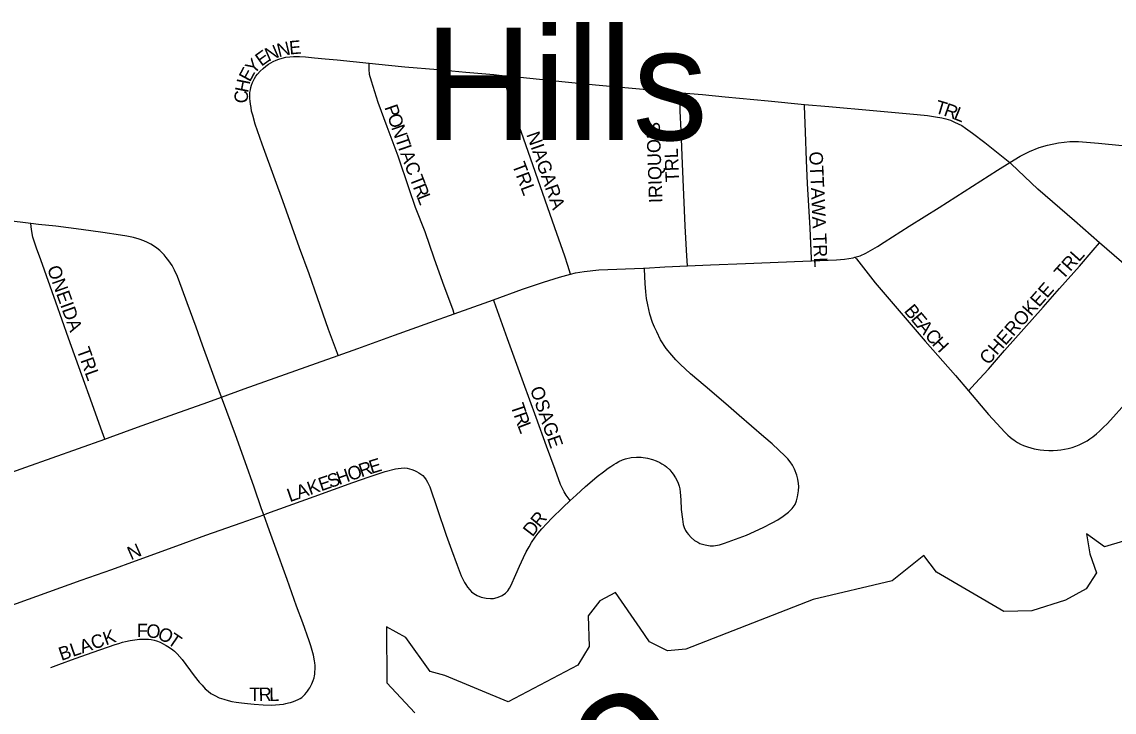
# Model space of a CAD drawing. Extents: x -49 to -8.2, y 9.4 to 23.5.
# Drawn here: x -13.86 to -13.4754, y 12.3552 to 12.5981 of the extents above; entities that cross this region are included whole.
import ezdxf

# ---------------------------------------------------------------- set-up
doc = ezdxf.new("R2010")
doc.units = 0
for name, color, linetype in [('GM_X_Major_Lake', 7, 'Continuous'), ('GM_X_Major_Lake_Text', 7, 'Continuous'), ('GM_X_Township_Road', 7, 'Continuous'), ('GM_X_Township_Subdivision', 7, 'Continuous'), ('GM_X_Township_Subdivision_Text', 7, 'Continuous'), ('GM_X_Unincorporated_Text', 7, 'Continuous')]:
    doc.layers.add(name, color=color, linetype=linetype)

msp = doc.modelspace()

# ---------------------------------------------------------------- linework, layer by layer
at = {"layer": 'GM_X_Major_Lake'}
msp.add_lwpolyline([(-13.47216, 12.41538), (-13.47884, 12.41344), (-13.48518, 12.41795), (-13.48401, 12.4109), (-13.4817, 12.40421), (-13.48523, 12.39859), (-13.49253, 12.39458), (-13.50436, 12.39086), (-13.51422, 12.39069), (-13.53799, 12.4045), (-13.54241, 12.41029), (-13.5536, 12.40143), (-13.58142, 12.39483), (-13.62617, 12.37741), (-13.63262, 12.37679), (-13.639, 12.37997), (-13.6423, 12.38478), (-13.65093, 12.39731), (-13.65649, 12.39439), (-13.66059, 12.38917), (-13.66026, 12.37835), (-13.6642, 12.37179), (-13.68875, 12.35886), (-13.7111, 12.36808), (-13.71619, 12.36952), (-13.72483, 12.38148), (-13.73157, 12.38523), (-13.73144, 12.36549), (-13.72163, 12.35503)], dxfattribs=at)
at = {"layer": 'GM_X_Township_Road'}
for points in [[(-13.51216, 12.54862), (-13.50856, 12.55085), (-13.50526, 12.55249), (-13.50185, 12.55388), (-13.49894, 12.55479), (-13.49503, 12.55554), (-13.49107, 12.556), (-13.48802, 12.55607), (-13.48094, 12.55549), (-13.47261, 12.55466), (-13.46116, 12.55356), (-13.45314, 12.55276), (-13.43742, 12.5512), (-13.42904, 12.55035)], [(-13.56666, 12.5153), (-13.56485, 12.51585), (-13.56282, 12.51674), (-13.55872, 12.51906), (-13.5564, 12.52062), (-13.54755, 12.52619), (-13.537, 12.53283), (-13.52534, 12.54026), (-13.51645, 12.54597), (-13.51216, 12.54862)], [(-13.62568, 12.51226), (-13.61754, 12.51265), (-13.60515, 12.51312), (-13.58499, 12.51387), (-13.58194, 12.514)], [(-13.58194, 12.514), (-13.57322, 12.5144), (-13.5704, 12.5146), (-13.56729, 12.51511), (-13.56666, 12.5153)], [(-13.69393, 12.50033), (-13.68365, 12.50406), (-13.67632, 12.50656), (-13.67071, 12.50832), (-13.66682, 12.50931)], [(-13.66682, 12.50931), (-13.66504, 12.50976), (-13.66201, 12.51031), (-13.6568, 12.51087), (-13.64107, 12.51149), (-13.64072, 12.51151)], [(-13.64072, 12.51151), (-13.63364, 12.51187), (-13.62568, 12.51226)], [(-13.70771, 12.4954), (-13.69561, 12.49972), (-13.69393, 12.50033)], [(-13.7486, 12.48075), (-13.74162, 12.48322), (-13.72881, 12.48787), (-13.71633, 12.49232), (-13.70771, 12.4954)], [(-13.78967, 12.46609), (-13.78165, 12.469), (-13.75624, 12.47805), (-13.7486, 12.48075)], [(-13.83077, 12.45133), (-13.82887, 12.45201), (-13.81929, 12.45546), (-13.80607, 12.46018), (-13.79449, 12.46434), (-13.78967, 12.46609)], [(-13.87178, 12.4367), (-13.85859, 12.4414), (-13.83077, 12.45133)]]:
    msp.add_lwpolyline(points, dxfattribs=at)
at = {"layer": 'GM_X_Township_Subdivision'}
for points in [[(-13.7486, 12.48075), (-13.74884, 12.48139), (-13.75063, 12.48616), (-13.75204, 12.48992), (-13.7559, 12.50106), (-13.75882, 12.50943), (-13.76225, 12.51861), (-13.76809, 12.53517), (-13.77079, 12.5425), (-13.77539, 12.55515), (-13.77776, 12.56216), (-13.77868, 12.56527), (-13.77905, 12.56675), (-13.77927, 12.56794), (-13.77948, 12.56915), (-13.77963, 12.57028), (-13.77967, 12.57116), (-13.77974, 12.57225), (-13.77965, 12.57327), (-13.7795, 12.57416), (-13.7793, 12.57508), (-13.77907, 12.57586), (-13.7787, 12.57682), (-13.77802, 12.5782), (-13.77756, 12.57897), (-13.77697, 12.57974), (-13.77601, 12.58082), (-13.77505, 12.58174), (-13.77407, 12.58258), (-13.77308, 12.58325), (-13.77235, 12.58372), (-13.77149, 12.58419), (-13.77047, 12.58464), (-13.76952, 12.58499), (-13.76834, 12.58534), (-13.76701, 12.58566), (-13.76559, 12.58584), (-13.76433, 12.58591), (-13.76343, 12.58594), (-13.76219, 12.58594), (-13.76004, 12.5858), (-13.75697, 12.58552), (-13.75318, 12.58515), (-13.74896, 12.58473), (-13.73774, 12.5836)], [(-13.73774, 12.5836), (-13.73088, 12.58291), (-13.72516, 12.58236), (-13.7135, 12.58134), (-13.7037, 12.58046), (-13.69382, 12.57958), (-13.68997, 12.57919)], [(-13.70771, 12.4954), (-13.70816, 12.49662), (-13.71178, 12.50645), (-13.71478, 12.51492), (-13.71797, 12.52429), (-13.72132, 12.53283), (-13.72357, 12.53941), (-13.7275, 12.55089), (-13.7313, 12.56115), (-13.73451, 12.56978), (-13.73689, 12.57723), (-13.73715, 12.57809), (-13.73736, 12.57884), (-13.73752, 12.57958), (-13.73762, 12.58024), (-13.7377, 12.5809), (-13.73772, 12.58187), (-13.73774, 12.5836)], [(-13.68997, 12.57919), (-13.68451, 12.57865), (-13.66869, 12.57707), (-13.65804, 12.57601), (-13.64516, 12.57479), (-13.63215, 12.57357), (-13.62777, 12.57318)], [(-13.66682, 12.50931), (-13.66779, 12.5124), (-13.66883, 12.51566), (-13.67229, 12.52566), (-13.67916, 12.54509), (-13.68336, 12.55717), (-13.68718, 12.56815), (-13.68871, 12.57282), (-13.68921, 12.5747), (-13.6897, 12.57671), (-13.68988, 12.57822), (-13.68997, 12.57919)], [(-13.62568, 12.51226), (-13.6259, 12.51583), (-13.62621, 12.52196), (-13.62642, 12.52637), (-13.62739, 12.54821), (-13.62791, 12.55991), (-13.62821, 12.56665), (-13.62816, 12.56916), (-13.62806, 12.57078), (-13.62793, 12.5722), (-13.62777, 12.57318)], [(-13.62777, 12.57318), (-13.62039, 12.57254), (-13.61237, 12.57171), (-13.59722, 12.5703), (-13.58445, 12.5691)], [(-13.58445, 12.5691), (-13.57588, 12.5683), (-13.5603, 12.56695), (-13.54473, 12.5655), (-13.54115, 12.56517), (-13.53831, 12.56477), (-13.53609, 12.56432), (-13.53465, 12.56399), (-13.53305, 12.56349), (-13.53161, 12.56288), (-13.53038, 12.56226), (-13.5291, 12.56161), (-13.52771, 12.56074), (-13.5253, 12.55893), (-13.52092, 12.55565), (-13.51216, 12.54862)], [(-13.58194, 12.514), (-13.58198, 12.51487), (-13.5824, 12.52559), (-13.58335, 12.54128), (-13.58376, 12.54934), (-13.58411, 12.55938), (-13.58444, 12.56851), (-13.58445, 12.5691)], [(-13.48057, 12.52042), (-13.48941, 12.52811), (-13.50234, 12.5393), (-13.51172, 12.54821), (-13.51216, 12.54862)], [(-13.85673, 12.52717), (-13.86539, 12.52818)], [(-13.78967, 12.46609), (-13.79131, 12.4705), (-13.79367, 12.47702), (-13.79631, 12.48431), (-13.79859, 12.49069), (-13.80171, 12.49929), (-13.80353, 12.5041), (-13.80521, 12.50848), (-13.8062, 12.5107), (-13.80706, 12.51238), (-13.80817, 12.51407), (-13.80912, 12.51525), (-13.80985, 12.51612), (-13.81055, 12.5169), (-13.81142, 12.51764), (-13.81243, 12.5185), (-13.81323, 12.51908), (-13.81451, 12.5199), (-13.81569, 12.52048), (-13.81702, 12.52111), (-13.81865, 12.52167), (-13.8207, 12.52221), (-13.82305, 12.5227), (-13.82522, 12.52311), (-13.83142, 12.52406), (-13.83908, 12.52508), (-13.84793, 12.52621), (-13.85414, 12.52687), (-13.85673, 12.52717)], [(-13.83077, 12.45133), (-13.83211, 12.45519), (-13.83522, 12.46374), (-13.83888, 12.47376), (-13.84349, 12.48681), (-13.84796, 12.49948), (-13.85332, 12.51439), (-13.85481, 12.51853), (-13.85608, 12.52238), (-13.85651, 12.5251), (-13.85673, 12.52717)], [(-13.52675, 12.46828), (-13.52435, 12.47088), (-13.51972, 12.47589), (-13.51399, 12.48243), (-13.50044, 12.49778), (-13.49467, 12.50428), (-13.48765, 12.51214), (-13.48282, 12.51779), (-13.48057, 12.52042)], [(-13.46433, 12.50628), (-13.48057, 12.52042)], [(-13.56666, 12.5153), (-13.56618, 12.51469), (-13.55957, 12.5063), (-13.54198, 12.48581), (-13.53132, 12.47366), (-13.52675, 12.46828)], [(-13.66693, 12.42966), (-13.66481, 12.43161), (-13.66158, 12.43463), (-13.65922, 12.43661), (-13.65746, 12.43809), (-13.65524, 12.43978), (-13.65352, 12.44108), (-13.65261, 12.44165), (-13.65155, 12.44231), (-13.65075, 12.44285), (-13.64982, 12.44338), (-13.64855, 12.444), (-13.6474, 12.44433), (-13.64542, 12.44478), (-13.64358, 12.44495), (-13.64197, 12.44495), (-13.63967, 12.44458), (-13.6379, 12.44413), (-13.63663, 12.44367), (-13.63541, 12.4431), (-13.63462, 12.44264), (-13.63364, 12.44205), (-13.63298, 12.44149), (-13.63189, 12.44048), (-13.63112, 12.4396), (-13.63063, 12.43895), (-13.6299, 12.43767), (-13.62905, 12.43611), (-13.62858, 12.43473), (-13.62833, 12.43377), (-13.62822, 12.43266), (-13.628, 12.4299), (-13.62781, 12.42655), (-13.62742, 12.42312), (-13.62713, 12.42131), (-13.6268, 12.42016), (-13.62635, 12.41917), (-13.62586, 12.41844), (-13.62529, 12.41774), (-13.6243, 12.41663), (-13.62311, 12.41568), (-13.62204, 12.41498), (-13.62134, 12.41461), (-13.6204, 12.41428), (-13.61941, 12.41404), (-13.61764, 12.41375), (-13.61645, 12.41379), (-13.61439, 12.41408), (-13.61258, 12.41465), (-13.60486, 12.41752), (-13.59902, 12.4202), (-13.5958, 12.42182), (-13.59384, 12.42287), (-13.59191, 12.42415), (-13.59006, 12.42555), (-13.58883, 12.4269), (-13.58776, 12.4283), (-13.58727, 12.42957), (-13.58686, 12.43101), (-13.58657, 12.43307), (-13.58649, 12.43459), (-13.58659, 12.43566), (-13.58684, 12.43721), (-13.58718, 12.43866), (-13.58796, 12.44071), (-13.58867, 12.44211), (-13.58949, 12.44334), (-13.59031, 12.44441), (-13.59127, 12.44532), (-13.59587, 12.44965), (-13.59877, 12.45214), (-13.6074, 12.45963), (-13.61216, 12.46368), (-13.6194, 12.46992), (-13.62462, 12.47431), (-13.62823, 12.47766), (-13.62973, 12.47921), (-13.63119, 12.48079), (-13.63308, 12.48317), (-13.6351, 12.48629), (-13.63644, 12.48901), (-13.63726, 12.49073), (-13.63791, 12.49238), (-13.63885, 12.49529), (-13.6396, 12.49856), (-13.64009, 12.50078), (-13.64029, 12.50309), (-13.64052, 12.50609), (-13.64071, 12.51108), (-13.64072, 12.51151)], [(-13.66693, 12.42966), (-13.66728, 12.43017), (-13.6683, 12.43162), (-13.66901, 12.43271), (-13.66967, 12.43397), (-13.67028, 12.43535), (-13.67223, 12.44056), (-13.67528, 12.44887), (-13.67895, 12.45886), (-13.68341, 12.47113), (-13.68901, 12.48661), (-13.69371, 12.49971), (-13.69393, 12.50033)], [(-13.52675, 12.46828), (-13.51965, 12.45994), (-13.51677, 12.45685), (-13.51391, 12.45371), (-13.51288, 12.4527), (-13.51206, 12.45197), (-13.51138, 12.45145), (-13.51078, 12.451), (-13.51018, 12.45059), (-13.50941, 12.4501), (-13.50838, 12.44956), (-13.50737, 12.4491), (-13.50589, 12.44853), (-13.50474, 12.44818), (-13.50363, 12.44792), (-13.50283, 12.44777), (-13.50148, 12.44758), (-13.50016, 12.44744), (-13.49843, 12.44733), (-13.49695, 12.44732), (-13.49538, 12.44739), (-13.4942, 12.44753), (-13.49295, 12.44771), (-13.49159, 12.448), (-13.49026, 12.44837), (-13.48896, 12.44882), (-13.48771, 12.44931), (-13.48657, 12.44983), (-13.48561, 12.45035), (-13.48495, 12.45072), (-13.48399, 12.45137), (-13.48294, 12.45208), (-13.48162, 12.45314), (-13.48057, 12.45406), (-13.47924, 12.45534), (-13.47772, 12.45683), (-13.46341, 12.47277)], [(-13.77479, 12.42471), (-13.77553, 12.42673), (-13.77821, 12.43439), (-13.78132, 12.44327), (-13.78479, 12.45283), (-13.7878, 12.46105), (-13.78967, 12.46609)], [(-13.77479, 12.42471), (-13.77372, 12.42509), (-13.75709, 12.43115), (-13.74347, 12.43608), (-13.73769, 12.438), (-13.73211, 12.43985), (-13.72847, 12.44082), (-13.7275, 12.441), (-13.72639, 12.44112), (-13.72541, 12.44121), (-13.72433, 12.44103), (-13.72347, 12.44088), (-13.72261, 12.44062), (-13.72175, 12.4403), (-13.72097, 12.43992), (-13.72023, 12.43948), (-13.71947, 12.43897), (-13.71883, 12.43849), (-13.71818, 12.43775), (-13.71764, 12.43697), (-13.71711, 12.43615), (-13.71633, 12.43447), (-13.71377, 12.42693), (-13.71055, 12.41747), (-13.70868, 12.41235), (-13.70667, 12.40689), (-13.70527, 12.40319), (-13.70469, 12.402), (-13.7041, 12.40089), (-13.70367, 12.4001), (-13.70305, 12.3992), (-13.70228, 12.39826), (-13.70161, 12.39752), (-13.70083, 12.39698), (-13.69971, 12.39631), (-13.69821, 12.39572), (-13.69649, 12.39529), (-13.69503, 12.39517), (-13.69388, 12.39525), (-13.69261, 12.39558), (-13.69174, 12.39589), (-13.69083, 12.3963), (-13.68972, 12.39706), (-13.68891, 12.39789), (-13.68829, 12.39883), (-13.68778, 12.39967), (-13.68603, 12.40368), (-13.68476, 12.40664), (-13.6834, 12.40962), (-13.68237, 12.41165), (-13.68137, 12.41342), (-13.68053, 12.4149), (-13.67921, 12.41678), (-13.67818, 12.41819), (-13.67694, 12.41967), (-13.67514, 12.42164), (-13.67337, 12.42347), (-13.66955, 12.42723), (-13.66693, 12.42966)], [(-13.9189, 12.37291), (-13.91554, 12.37421), (-13.89505, 12.38155), (-13.87751, 12.38785), (-13.8504, 12.39755), (-13.83911, 12.40161), (-13.82823, 12.40544), (-13.81989, 12.40841), (-13.80534, 12.4138), (-13.79519, 12.41748), (-13.78276, 12.42189), (-13.77479, 12.42471)], [(-13.84974, 12.37092), (-13.84692, 12.37198), (-13.84121, 12.37414), (-13.83489, 12.37633), (-13.82714, 12.37901), (-13.82582, 12.37942), (-13.82455, 12.37979), (-13.82344, 12.38004), (-13.82179, 12.38041), (-13.82023, 12.3807), (-13.81859, 12.38094), (-13.81723, 12.38094), (-13.8162, 12.38094), (-13.81534, 12.38086), (-13.81444, 12.38074), (-13.81337, 12.38053), (-13.8125, 12.38028), (-13.81127, 12.37983), (-13.81043, 12.37942), (-13.8091, 12.37871), (-13.80798, 12.37802), (-13.80685, 12.37719), (-13.80618, 12.37663), (-13.80527, 12.37579), (-13.80347, 12.37371), (-13.79926, 12.36796), (-13.7975, 12.36578), (-13.79652, 12.3647), (-13.79538, 12.36344), (-13.79438, 12.36257), (-13.7934, 12.36184), (-13.79203, 12.36103), (-13.79047, 12.36031), (-13.78882, 12.35975), (-13.78727, 12.35932), (-13.78603, 12.35902), (-13.78456, 12.35875), (-13.78268, 12.3585), (-13.78053, 12.35821), (-13.77822, 12.35801), (-13.77498, 12.3578), (-13.77207, 12.35772), (-13.77071, 12.35774), (-13.76926, 12.35786), (-13.7679, 12.35805), (-13.76702, 12.35821), (-13.7661, 12.35846), (-13.7654, 12.35862), (-13.76434, 12.35895), (-13.76352, 12.35926), (-13.76268, 12.35967), (-13.76201, 12.36003), (-13.76138, 12.36043), (-13.76079, 12.36092), (-13.7603, 12.3614), (-13.75974, 12.36208), (-13.75936, 12.36255), (-13.75888, 12.36325), (-13.75853, 12.36382), (-13.75818, 12.36444), (-13.75786, 12.36514), (-13.75763, 12.36573), (-13.75738, 12.36635), (-13.75709, 12.36732), (-13.75695, 12.36795), (-13.75686, 12.3686), (-13.75676, 12.36943), (-13.75667, 12.37038), (-13.75665, 12.37161), (-13.75676, 12.37257), (-13.7569, 12.37326), (-13.75733, 12.37533), (-13.75824, 12.3786), (-13.75881, 12.38035), (-13.76108, 12.38664), (-13.76321, 12.39256), (-13.7666, 12.40187), (-13.77084, 12.41388), (-13.77272, 12.419), (-13.77479, 12.42471)]]:
    msp.add_lwpolyline(points, dxfattribs=at)

# ---------------------------------------------------------------- texts
at = {"layer": 'GM_X_Major_Lake_Text'}
msp.add_text('Lake', height=0.047346, rotation=28.5136, dxfattribs=at).set_placement((-13.74388, 12.27021))
at = {"layer": 'GM_X_Township_Subdivision_Text'}
for s, height, rotation, p in [('N', 0.00473, 23.2789, (-13.77315, 12.58411)), ('N', 0.00473, 13.6122, (-13.76952, 12.58569)), ('E', 0.00473, 4.868, (-13.76566, 12.58664)), ('Y', 0.00473, 47.2103, (-13.77827, 12.57941)), ('E', 0.00473, 35.6075, (-13.77563, 12.5823)), ('E', 0.00473, 61.7732, (-13.77966, 12.57673)), ('H', 0.00473, 78.7801, (-13.78035, 12.57299)), ('C', 0.00473, 89.0771, (-13.78038, 12.56946)), ('T', 0.00473, 343.2589, (-13.53885, 12.56618)), ('P', 0.00473, 288.867, (-13.7324, 12.5681)), ('R', 0.00473, 340.6974, (-13.53571, 12.56523)), ('L', 0.00473, 338.0464, (-13.53222, 12.56401)), ('O', 0.00473, 288.8761, (-13.73132, 12.56495)), ('IRIQUOIS', 0.004735, 91.9082, (-13.63443, 12.53447)), ('N', 0.00473, 288.8761, (-13.72997, 12.56101)), ('NIAGARA', 0.004735, 289.2896, (-13.6824, 12.55853)), ('T', 0.00473, 288.8707, (-13.72862, 12.55707)), ('I', 0.00473, 289.1546, (-13.72754, 12.55389)), ('A', 0.00473, 290.4587, (-13.72682, 12.55181)), ('TRL', 0.004735, 92.2013, (-13.62858, 12.54179)), ('OTTAWA TRL', 0.004735, 272.5473, (-13.58277, 12.55242)), ('C', 0.00473, 291.1035, (-13.72534, 12.54785)), ('TRL', 0.004735, 290.5551, (-13.68745, 12.5478)), ('T', 0.00473, 291.1062, (-13.72354, 12.54318)), ('R', 0.00473, 291.1411, (-13.72234, 12.54007)), ('L', 0.00473, 291.1062, (-13.72098, 12.53657)), ('TRL', 0.004735, 48.1842, (-13.49349, 12.50716)), ('ONEIDA', 0.004735, 289.795, (-13.85115, 12.51145)), ('CHEROKEE', 0.004735, 48.7453, (-13.51976, 12.47714)), ('B', 0.00473, 309.8242, (-13.54964, 12.4963)), ('E', 0.00473, 309.854, (-13.54724, 12.49342)), ('A', 0.00473, 309.8308, (-13.5451, 12.49086)), ('C', 0.00473, 311.4409, (-13.54234, 12.48755)), ('H', 0.00473, 312.6586, (-13.53978, 12.48466)), ('TRL', 0.004735, 289.8032, (-13.84074, 12.4827)), ('OSAGE', 0.004735, 289.2303, (-13.68115, 12.46894)), ('T', 0.00473, 288.5127, (-13.68796, 12.46305)), ('R', 0.00473, 289.4017, (-13.68687, 12.45981)), ('L', 0.00473, 291.0824, (-13.68557, 12.45614)), ('R', 0.00473, 18.4119, (-13.74045, 12.43784)), ('E', 0.00473, 17.2856, (-13.73692, 12.43902)), ('S', 0.00473, 19.2037, (-13.75146, 12.43401)), ('H', 0.00473, 19.1952, (-13.74831, 12.43511)), ('O', 0.00473, 19.1897, (-13.74437, 12.43648)), ('A', 0.00473, 19.1952, (-13.76247, 12.43017)), ('K', 0.00473, 19.1897, (-13.75854, 12.43154)), ('E', 0.00473, 19.1956, (-13.7546, 12.43291)), ('L', 0.00473, 19.2127, (-13.76562, 12.42908)), ('R', 0.00473, 50.0731, (-13.67771, 12.41994)), ('D', 0.00473, 52.5487, (-13.68021, 12.41667)), ('N', 0.00473, 23.9647, (-13.82152, 12.40863)), ('F', 0.00473, 359.1804, (-13.81951, 12.38163)), ('O', 0.00473, 355.0094, (-13.81627, 12.38158)), ('BLACK', 0.004735, 19.1746, (-13.84603, 12.37324)), ('O', 0.00473, 332.6823, (-13.81258, 12.38135)), ('T', 0.00473, 325.507, (-13.80902, 12.37952)), ('T', 0.00473, 0.1639, (-13.7799, 12.35912)), ('R', 0.00473, 0.1608, (-13.77657, 12.35913)), ('L', 0.00473, 0.1596, (-13.77282, 12.35914))]:
    msp.add_text(s, height=height, rotation=rotation, dxfattribs=at).set_placement(p)
at = {"layer": 'GM_X_Unincorporated_Text'}
msp.add_text('Hills', height=0.039489, rotation=0, dxfattribs=at).set_placement((-13.71824, 12.55655))

doc.saveas('drawing.dxf')
